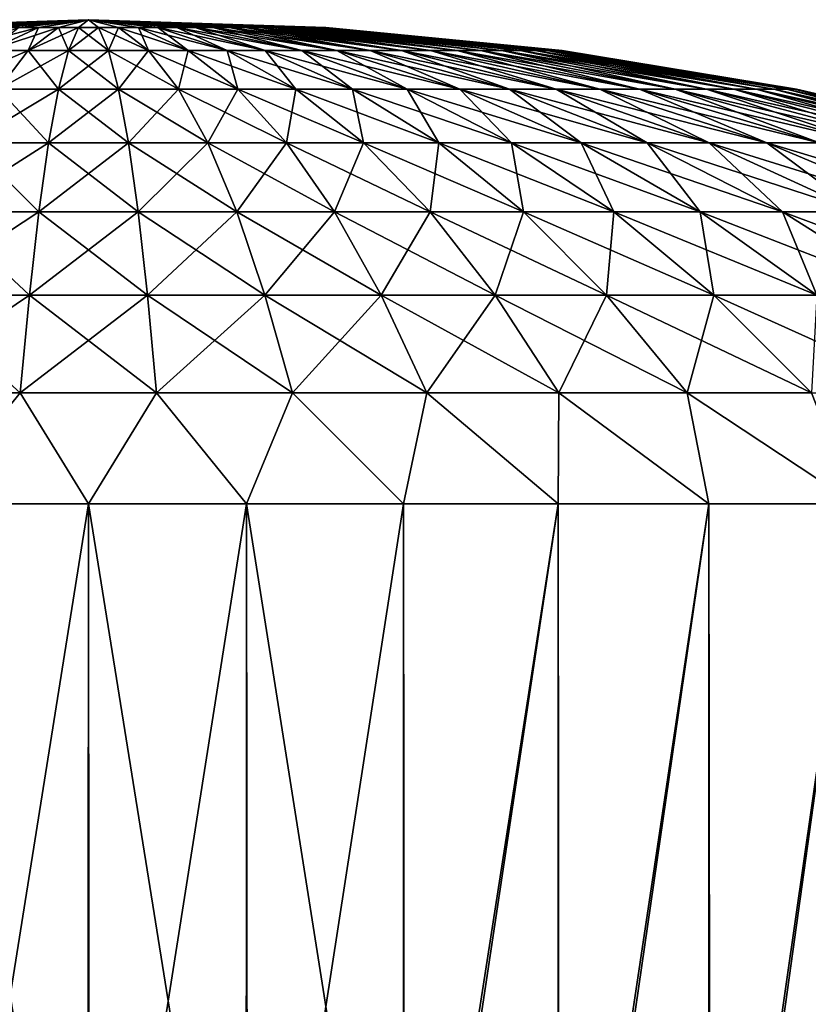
# Model space of a CAD drawing. Header units: metres. Extents: x -46 to 104, y -30 to 30.
# Tile 427 of 656: x 22.443 to 23.095, y 9.586 to 10.4. Entities that reach past the tile are written whole.
import ezdxf

# ---------------------------------------------------------------- set-up
doc = ezdxf.new("R2010")
doc.units = ezdxf.units.M
doc.layers.add('solid_26_000_502_XXX', color=7, linetype='CONTINUOUS')

msp = doc.modelspace()

# ---------------------------------------------------------------- linework, layer by layer
at = {"layer": 'solid_26_000_502_XXX'}
for points in [[(22.304579, 10.393609, 291.983368), (22.303873, 10.393609, 292), (22.5, 10.4, 292)], [(22.304579, 10.393609, 292.016632), (22.5, 10.4, 292), (22.303873, 10.393609, 292)], [(22.306694, 10.393609, 291.966858), (22.304579, 10.393609, 291.983368), (22.5, 10.4, 292)], [(22.304579, 10.393609, 292.016632), (22.306694, 10.393609, 292.033142), (22.5, 10.4, 292)], [(22.310202, 10.393609, 291.950592), (22.306694, 10.393609, 291.966858), (22.5, 10.4, 292)], [(22.306694, 10.393609, 292.033142), (22.310202, 10.393609, 292.049408), (22.5, 10.4, 292)], [(22.315077, 10.393609, 291.934662), (22.310202, 10.393609, 291.950592), (22.5, 10.4, 292)], [(22.310202, 10.393609, 292.049408), (22.315077, 10.393609, 292.065338), (22.5, 10.4, 292)], [(22.321283, 10.393609, 291.91922), (22.315077, 10.393609, 291.934662), (22.5, 10.4, 292)], [(22.315077, 10.393609, 292.065338), (22.321283, 10.393609, 292.08078), (22.5, 10.4, 292)], [(22.328777, 10.393609, 291.904358), (22.321283, 10.393609, 291.91922), (22.5, 10.4, 292)], [(22.321283, 10.393609, 292.08078), (22.328777, 10.393609, 292.095642), (22.5, 10.4, 292)], [(22.337507, 10.393609, 291.890167), (22.328777, 10.393609, 291.904358), (22.5, 10.4, 292)], [(22.328777, 10.393609, 292.095642), (22.337507, 10.393609, 292.109833), (22.5, 10.4, 292)], [(22.347406, 10.393609, 291.876801), (22.337507, 10.393609, 291.890167), (22.5, 10.4, 292)], [(22.337507, 10.393609, 292.109833), (22.347406, 10.393609, 292.123199), (22.5, 10.4, 292)], [(22.358404, 10.393609, 291.864288), (22.347406, 10.393609, 291.876801), (22.5, 10.4, 292)], [(22.347406, 10.393609, 292.123199), (22.358404, 10.393609, 292.135712), (22.5, 10.4, 292)], [(22.370424, 10.393609, 291.852783), (22.358404, 10.393609, 291.864288), (22.5, 10.4, 292)], [(22.358404, 10.393609, 292.135712), (22.370424, 10.393609, 292.147217), (22.5, 10.4, 292)], [(22.383377, 10.393609, 291.842316), (22.370424, 10.393609, 291.852783), (22.5, 10.4, 292)], [(22.370424, 10.393609, 292.147217), (22.383377, 10.393609, 292.157684), (22.5, 10.4, 292)], [(22.397169, 10.393609, 291.832977), (22.383377, 10.393609, 291.842316), (22.5, 10.4, 292)], [(22.383377, 10.393609, 292.157684), (22.397169, 10.393609, 292.167023), (22.5, 10.4, 292)], [(22.411703, 10.393609, 291.82486), (22.397169, 10.393609, 291.832977), (22.5, 10.4, 292)], [(22.397169, 10.393609, 292.167023), (22.411703, 10.393609, 292.17514), (22.5, 10.4, 292)], [(22.426872, 10.393609, 291.818024), (22.411703, 10.393609, 291.82486), (22.5, 10.4, 292)], [(22.411703, 10.393609, 292.17514), (22.426872, 10.393609, 292.181976), (22.5, 10.4, 292)], [(22.44257, 10.393609, 291.812469), (22.426872, 10.393609, 291.818024), (22.5, 10.4, 292)], [(22.426872, 10.393609, 292.181976), (22.44257, 10.393609, 292.187531), (22.5, 10.4, 292)], [(22.458679, 10.393609, 291.808289), (22.44257, 10.393609, 291.812469), (22.5, 10.4, 292)], [(22.44257, 10.393609, 292.187531), (22.458679, 10.393609, 292.191711), (22.5, 10.4, 292)], [(22.475088, 10.393609, 291.80545), (22.458679, 10.393609, 291.808289), (22.5, 10.4, 292)], [(22.458679, 10.393609, 292.191711), (22.475088, 10.393609, 292.19455), (22.5, 10.4, 292)], [(22.491676, 10.393609, 291.804047), (22.475088, 10.393609, 291.80545), (22.5, 10.4, 292)], [(22.475088, 10.393609, 292.19455), (22.491676, 10.393609, 292.195953), (22.5, 10.4, 292)], [(22.508324, 10.393609, 291.804047), (22.491676, 10.393609, 291.804047), (22.5, 10.4, 292)], [(22.491676, 10.393609, 292.195953), (22.508324, 10.393609, 292.195953), (22.5, 10.4, 292)], [(22.524912, 10.393609, 291.80545), (22.508324, 10.393609, 291.804047), (22.5, 10.4, 292)], [(22.541321, 10.393609, 291.808289), (22.524912, 10.393609, 291.80545), (22.5, 10.4, 292)], [(22.55743, 10.393609, 291.812469), (22.541321, 10.393609, 291.808289), (22.5, 10.4, 292)], [(22.573128, 10.393609, 291.818024), (22.55743, 10.393609, 291.812469), (22.5, 10.4, 292)], [(22.588297, 10.393609, 291.82486), (22.573128, 10.393609, 291.818024), (22.5, 10.4, 292)], [(22.602831, 10.393609, 291.832977), (22.588297, 10.393609, 291.82486), (22.5, 10.4, 292)], [(22.616623, 10.393609, 291.842316), (22.602831, 10.393609, 291.832977), (22.5, 10.4, 292)], [(22.629576, 10.393609, 291.852783), (22.616623, 10.393609, 291.842316), (22.5, 10.4, 292)], [(22.641596, 10.393609, 291.864288), (22.629576, 10.393609, 291.852783), (22.5, 10.4, 292)], [(22.652594, 10.393609, 291.876801), (22.641596, 10.393609, 291.864288), (22.5, 10.4, 292)], [(22.662493, 10.393609, 291.890167), (22.652594, 10.393609, 291.876801), (22.5, 10.4, 292)], [(22.671223, 10.393609, 291.904358), (22.662493, 10.393609, 291.890167), (22.5, 10.4, 292)], [(22.678717, 10.393609, 291.91922), (22.671223, 10.393609, 291.904358), (22.5, 10.4, 292)], [(22.684923, 10.393609, 291.934662), (22.678717, 10.393609, 291.91922), (22.5, 10.4, 292)], [(22.689798, 10.393609, 291.950592), (22.684923, 10.393609, 291.934662), (22.5, 10.4, 292)], [(22.693306, 10.393609, 291.966858), (22.689798, 10.393609, 291.950592), (22.5, 10.4, 292)], [(22.695421, 10.393609, 291.983368), (22.693306, 10.393609, 291.966858), (22.5, 10.4, 292)], [(22.696127, 10.393609, 292), (22.695421, 10.393609, 291.983368), (22.5, 10.4, 292)], [(22.695421, 10.393609, 292.016632), (22.696127, 10.393609, 292), (22.5, 10.4, 292)], [(22.693306, 10.393609, 292.033142), (22.695421, 10.393609, 292.016632), (22.5, 10.4, 292)], [(22.689798, 10.393609, 292.049408), (22.693306, 10.393609, 292.033142), (22.5, 10.4, 292)], [(22.684923, 10.393609, 292.065338), (22.689798, 10.393609, 292.049408), (22.5, 10.4, 292)], [(22.678717, 10.393609, 292.08078), (22.684923, 10.393609, 292.065338), (22.5, 10.4, 292)], [(22.671223, 10.393609, 292.095642), (22.678717, 10.393609, 292.08078), (22.5, 10.4, 292)], [(22.662493, 10.393609, 292.109833), (22.671223, 10.393609, 292.095642), (22.5, 10.4, 292)], [(22.652594, 10.393609, 292.123199), (22.662493, 10.393609, 292.109833), (22.5, 10.4, 292)], [(22.641596, 10.393609, 292.135712), (22.652594, 10.393609, 292.123199), (22.5, 10.4, 292)], [(22.629576, 10.393609, 292.147217), (22.641596, 10.393609, 292.135712), (22.5, 10.4, 292)], [(22.616623, 10.393609, 292.157684), (22.629576, 10.393609, 292.147217), (22.5, 10.4, 292)], [(22.602831, 10.393609, 292.167023), (22.616623, 10.393609, 292.157684), (22.5, 10.4, 292)], [(22.588297, 10.393609, 292.17514), (22.602831, 10.393609, 292.167023), (22.5, 10.4, 292)], [(22.573128, 10.393609, 292.181976), (22.588297, 10.393609, 292.17514), (22.5, 10.4, 292)], [(22.55743, 10.393609, 292.187531), (22.573128, 10.393609, 292.181976), (22.5, 10.4, 292)], [(22.541321, 10.393609, 292.191711), (22.55743, 10.393609, 292.187531), (22.5, 10.4, 292)], [(22.524912, 10.393609, 292.19455), (22.541321, 10.393609, 292.191711), (22.5, 10.4, 292)], [(22.508324, 10.393609, 292.195953), (22.524912, 10.393609, 292.19455), (22.5, 10.4, 292)], [(22.385326, 10.374437, 291.625549), (22.44257, 10.393609, 291.812469), (22.458679, 10.393609, 291.808289)], [(22.417494, 10.374437, 291.617188), (22.385326, 10.374437, 291.625549), (22.458679, 10.393609, 291.808289)], [(22.417494, 10.374437, 291.617188), (22.458679, 10.393609, 291.808289), (22.475088, 10.393609, 291.80545)], [(22.450258, 10.374437, 291.611542), (22.417494, 10.374437, 291.617188), (22.475088, 10.393609, 291.80545)], [(22.417494, 10.374437, 292.382812), (22.458679, 10.393609, 292.191711), (22.44257, 10.393609, 292.187531)], [(22.417494, 10.374437, 292.382812), (22.450258, 10.374437, 292.388458), (22.458679, 10.393609, 292.191711)], [(22.450258, 10.374437, 291.611542), (22.475088, 10.393609, 291.80545), (22.491676, 10.393609, 291.804047)], [(22.483379, 10.374437, 291.608734), (22.450258, 10.374437, 291.611542), (22.491676, 10.393609, 291.804047)], [(22.450258, 10.374437, 292.388458), (22.475088, 10.393609, 292.19455), (22.458679, 10.393609, 292.191711)], [(22.450258, 10.374437, 292.388458), (22.483379, 10.374437, 292.391266), (22.475088, 10.393609, 292.19455)], [(22.483379, 10.374437, 292.391266), (22.491676, 10.393609, 292.195953), (22.475088, 10.393609, 292.19455)], [(22.483379, 10.374437, 291.608734), (22.491676, 10.393609, 291.804047), (22.508324, 10.393609, 291.804047)], [(22.516621, 10.374437, 291.608734), (22.483379, 10.374437, 291.608734), (22.508324, 10.393609, 291.804047)], [(22.483379, 10.374437, 292.391266), (22.516621, 10.374437, 292.391266), (22.491676, 10.393609, 292.195953)], [(22.516621, 10.374437, 292.391266), (22.508324, 10.393609, 292.195953), (22.491676, 10.393609, 292.195953)], [(22.516621, 10.374437, 291.608734), (22.508324, 10.393609, 291.804047), (22.524912, 10.393609, 291.80545)], [(22.549742, 10.374437, 292.388458), (22.524912, 10.393609, 292.19455), (22.508324, 10.393609, 292.195953)], [(22.516621, 10.374437, 292.391266), (22.549742, 10.374437, 292.388458), (22.508324, 10.393609, 292.195953)], [(22.549742, 10.374437, 291.611542), (22.516621, 10.374437, 291.608734), (22.524912, 10.393609, 291.80545)], [(22.549742, 10.374437, 291.611542), (22.524912, 10.393609, 291.80545), (22.541321, 10.393609, 291.808289)], [(22.582506, 10.374437, 292.382812), (22.541321, 10.393609, 292.191711), (22.524912, 10.393609, 292.19455)], [(22.549742, 10.374437, 292.388458), (22.582506, 10.374437, 292.382812), (22.524912, 10.393609, 292.19455)], [(22.582506, 10.374437, 291.617188), (22.541321, 10.393609, 291.808289), (22.55743, 10.393609, 291.812469)], [(22.582506, 10.374437, 291.617188), (22.549742, 10.374437, 291.611542), (22.541321, 10.393609, 291.808289)], [(22.614674, 10.374437, 292.374451), (22.55743, 10.393609, 292.187531), (22.541321, 10.393609, 292.191711)], [(22.582506, 10.374437, 292.382812), (22.614674, 10.374437, 292.374451), (22.541321, 10.393609, 292.191711)], [(22.614674, 10.374437, 291.625549), (22.55743, 10.393609, 291.812469), (22.573128, 10.393609, 291.818024)], [(22.614674, 10.374437, 291.625549), (22.582506, 10.374437, 291.617188), (22.55743, 10.393609, 291.812469)], [(22.646017, 10.374437, 292.363373), (22.573128, 10.393609, 292.181976), (22.55743, 10.393609, 292.187531)], [(22.614674, 10.374437, 292.374451), (22.646017, 10.374437, 292.363373), (22.55743, 10.393609, 292.187531)], [(22.646017, 10.374437, 291.636627), (22.573128, 10.393609, 291.818024), (22.588297, 10.393609, 291.82486)], [(22.646017, 10.374437, 291.636627), (22.614674, 10.374437, 291.625549), (22.573128, 10.393609, 291.818024)], [(22.676308, 10.374437, 292.34967), (22.588297, 10.393609, 292.17514), (22.573128, 10.393609, 292.181976)], [(22.646017, 10.374437, 292.363373), (22.676308, 10.374437, 292.34967), (22.573128, 10.393609, 292.181976)], [(22.676308, 10.374437, 291.65033), (22.588297, 10.393609, 291.82486), (22.602831, 10.393609, 291.832977)], [(22.676308, 10.374437, 291.65033), (22.646017, 10.374437, 291.636627), (22.588297, 10.393609, 291.82486)], [(22.705328, 10.374437, 292.333466), (22.602831, 10.393609, 292.167023), (22.588297, 10.393609, 292.17514)], [(22.676308, 10.374437, 292.34967), (22.705328, 10.374437, 292.333466), (22.588297, 10.393609, 292.17514)], [(22.705328, 10.374437, 291.666534), (22.602831, 10.393609, 291.832977), (22.616623, 10.393609, 291.842316)], [(22.705328, 10.374437, 291.666534), (22.676308, 10.374437, 291.65033), (22.602831, 10.393609, 291.832977)], [(22.732868, 10.374437, 292.31485), (22.616623, 10.393609, 292.157684), (22.602831, 10.393609, 292.167023)], [(22.705328, 10.374437, 292.333466), (22.732868, 10.374437, 292.31485), (22.602831, 10.393609, 292.167023)], [(22.732868, 10.374437, 291.68515), (22.616623, 10.393609, 291.842316), (22.629576, 10.393609, 291.852783)], [(22.732868, 10.374437, 291.68515), (22.705328, 10.374437, 291.666534), (22.616623, 10.393609, 291.842316)], [(22.758732, 10.374437, 292.293976), (22.629576, 10.393609, 292.147217), (22.616623, 10.393609, 292.157684)], [(22.732868, 10.374437, 292.31485), (22.758732, 10.374437, 292.293976), (22.616623, 10.393609, 292.157684)], [(22.758732, 10.374437, 291.706024), (22.629576, 10.393609, 291.852783), (22.641596, 10.393609, 291.864288)], [(22.758732, 10.374437, 291.706024), (22.732868, 10.374437, 291.68515), (22.629576, 10.393609, 291.852783)], [(22.78273, 10.374437, 292.270966), (22.641596, 10.393609, 292.135712), (22.629576, 10.393609, 292.147217)], [(22.758732, 10.374437, 292.293976), (22.78273, 10.374437, 292.270966), (22.629576, 10.393609, 292.147217)], [(22.78273, 10.374437, 291.729034), (22.641596, 10.393609, 291.864288), (22.652594, 10.393609, 291.876801)], [(22.78273, 10.374437, 291.729034), (22.758732, 10.374437, 291.706024), (22.641596, 10.393609, 291.864288)], [(22.804691, 10.374437, 292.246033), (22.652594, 10.393609, 292.123199), (22.641596, 10.393609, 292.135712)], [(22.78273, 10.374437, 292.270966), (22.804691, 10.374437, 292.246033), (22.641596, 10.393609, 292.135712)], [(22.804691, 10.374437, 291.753967), (22.652594, 10.393609, 291.876801), (22.662493, 10.393609, 291.890167)], [(22.804691, 10.374437, 291.753967), (22.78273, 10.374437, 291.729034), (22.652594, 10.393609, 291.876801)], [(22.824459, 10.374437, 292.219299), (22.662493, 10.393609, 292.109833), (22.652594, 10.393609, 292.123199)], [(22.804691, 10.374437, 292.246033), (22.824459, 10.374437, 292.219299), (22.652594, 10.393609, 292.123199)], [(22.824459, 10.374437, 291.780701), (22.662493, 10.393609, 291.890167), (22.671223, 10.393609, 291.904358)], [(22.824459, 10.374437, 291.780701), (22.804691, 10.374437, 291.753967), (22.662493, 10.393609, 291.890167)], [(22.841887, 10.374437, 292.190979), (22.671223, 10.393609, 292.095642), (22.662493, 10.393609, 292.109833)], [(22.824459, 10.374437, 292.219299), (22.841887, 10.374437, 292.190979), (22.662493, 10.393609, 292.109833)], [(22.841887, 10.374437, 291.809021), (22.671223, 10.393609, 291.904358), (22.678717, 10.393609, 291.91922)], [(22.841887, 10.374437, 291.809021), (22.824459, 10.374437, 291.780701), (22.671223, 10.393609, 291.904358)], [(22.856853, 10.374437, 292.161316), (22.678717, 10.393609, 292.08078), (22.671223, 10.393609, 292.095642)], [(22.841887, 10.374437, 292.190979), (22.856853, 10.374437, 292.161316), (22.671223, 10.393609, 292.095642)], [(22.856853, 10.374437, 291.838684), (22.678717, 10.393609, 291.91922), (22.684923, 10.393609, 291.934662)], [(22.856853, 10.374437, 291.838684), (22.841887, 10.374437, 291.809021), (22.678717, 10.393609, 291.91922)], [(22.869247, 10.374437, 292.130463), (22.684923, 10.393609, 292.065338), (22.678717, 10.393609, 292.08078)], [(22.856853, 10.374437, 292.161316), (22.869247, 10.374437, 292.130463), (22.678717, 10.393609, 292.08078)], [(22.869247, 10.374437, 291.869537), (22.684923, 10.393609, 291.934662), (22.689798, 10.393609, 291.950592)], [(22.869247, 10.374437, 291.869537), (22.856853, 10.374437, 291.838684), (22.684923, 10.393609, 291.934662)], [(22.878981, 10.374437, 292.098694), (22.689798, 10.393609, 292.049408), (22.684923, 10.393609, 292.065338)], [(22.869247, 10.374437, 292.130463), (22.878981, 10.374437, 292.098694), (22.684923, 10.393609, 292.065338)], [(22.878981, 10.374437, 291.901306), (22.689798, 10.393609, 291.950592), (22.693306, 10.393609, 291.966858)], [(22.878981, 10.374437, 291.901306), (22.869247, 10.374437, 291.869537), (22.689798, 10.393609, 291.950592)], [(22.885984, 10.374437, 292.066193), (22.693306, 10.393609, 292.033142), (22.689798, 10.393609, 292.049408)], [(22.878981, 10.374437, 292.098694), (22.885984, 10.374437, 292.066193), (22.689798, 10.393609, 292.049408)], [(22.885984, 10.374437, 291.933807), (22.693306, 10.393609, 291.966858), (22.695421, 10.393609, 291.983368)], [(22.885984, 10.374437, 291.933807), (22.878981, 10.374437, 291.901306), (22.693306, 10.393609, 291.966858)], [(22.890205, 10.374437, 292.033203), (22.695421, 10.393609, 292.016632), (22.693306, 10.393609, 292.033142)], [(22.885984, 10.374437, 292.066193), (22.890205, 10.374437, 292.033203), (22.693306, 10.393609, 292.033142)], [(22.890205, 10.374437, 291.966797), (22.695421, 10.393609, 291.983368), (22.696127, 10.393609, 292)], [(22.890205, 10.374437, 291.966797), (22.885984, 10.374437, 291.933807), (22.695421, 10.393609, 291.983368)], [(22.695421, 10.393609, 292.016632), (22.891617, 10.374437, 292), (22.696127, 10.393609, 292)], [(22.890205, 10.374437, 292.033203), (22.891617, 10.374437, 292), (22.695421, 10.393609, 292.016632)], [(22.891617, 10.374437, 292), (22.890205, 10.374437, 291.966797), (22.696127, 10.393609, 292)], [(22.376659, 10.342566, 291.427704), (22.417494, 10.374437, 291.617188), (22.450258, 10.374437, 291.611542)], [(22.425638, 10.342566, 291.419312), (22.376659, 10.342566, 291.427704), (22.450258, 10.374437, 291.611542)], [(22.425638, 10.342566, 292.580688), (22.450258, 10.374437, 292.388458), (22.417494, 10.374437, 292.382812)], [(22.425638, 10.342566, 291.419312), (22.450258, 10.374437, 291.611542), (22.483379, 10.374437, 291.608734)], [(22.475153, 10.342566, 291.4151), (22.425638, 10.342566, 291.419312), (22.483379, 10.374437, 291.608734)], [(22.425638, 10.342566, 292.580688), (22.475153, 10.342566, 292.5849), (22.450258, 10.374437, 292.388458)], [(22.475153, 10.342566, 292.5849), (22.483379, 10.374437, 292.391266), (22.450258, 10.374437, 292.388458)], [(22.475153, 10.342566, 291.4151), (22.483379, 10.374437, 291.608734), (22.516621, 10.374437, 291.608734)], [(22.524847, 10.342566, 291.4151), (22.475153, 10.342566, 291.4151), (22.516621, 10.374437, 291.608734)], [(22.475153, 10.342566, 292.5849), (22.524847, 10.342566, 292.5849), (22.483379, 10.374437, 292.391266)], [(22.524847, 10.342566, 292.5849), (22.516621, 10.374437, 292.391266), (22.483379, 10.374437, 292.391266)], [(22.524847, 10.342566, 291.4151), (22.516621, 10.374437, 291.608734), (22.549742, 10.374437, 291.611542)], [(22.574362, 10.342566, 292.580688), (22.549742, 10.374437, 292.388458), (22.516621, 10.374437, 292.391266)], [(22.524847, 10.342566, 292.5849), (22.574362, 10.342566, 292.580688), (22.516621, 10.374437, 292.391266)], [(22.574362, 10.342566, 291.419312), (22.524847, 10.342566, 291.4151), (22.549742, 10.374437, 291.611542)], [(22.574362, 10.342566, 291.419312), (22.549742, 10.374437, 291.611542), (22.582506, 10.374437, 291.617188)], [(22.623341, 10.342566, 292.572296), (22.582506, 10.374437, 292.382812), (22.549742, 10.374437, 292.388458)], [(22.574362, 10.342566, 292.580688), (22.623341, 10.342566, 292.572296), (22.549742, 10.374437, 292.388458)], [(22.623341, 10.342566, 291.427704), (22.574362, 10.342566, 291.419312), (22.582506, 10.374437, 291.617188)], [(22.623341, 10.342566, 291.427704), (22.582506, 10.374437, 291.617188), (22.614674, 10.374437, 291.625549)], [(22.671431, 10.342566, 292.559784), (22.614674, 10.374437, 292.374451), (22.582506, 10.374437, 292.382812)], [(22.623341, 10.342566, 292.572296), (22.671431, 10.342566, 292.559784), (22.582506, 10.374437, 292.382812)], [(22.671431, 10.342566, 291.440216), (22.614674, 10.374437, 291.625549), (22.646017, 10.374437, 291.636627)], [(22.671431, 10.342566, 291.440216), (22.623341, 10.342566, 291.427704), (22.614674, 10.374437, 291.625549)], [(22.718287, 10.342566, 292.543213), (22.646017, 10.374437, 292.363373), (22.614674, 10.374437, 292.374451)], [(22.671431, 10.342566, 292.559784), (22.718287, 10.342566, 292.543213), (22.614674, 10.374437, 292.374451)], [(22.718287, 10.342566, 291.456787), (22.646017, 10.374437, 291.636627), (22.676308, 10.374437, 291.65033)], [(22.718287, 10.342566, 291.456787), (22.671431, 10.342566, 291.440216), (22.646017, 10.374437, 291.636627)], [(22.763569, 10.342566, 292.522766), (22.676308, 10.374437, 292.34967), (22.646017, 10.374437, 292.363373)], [(22.718287, 10.342566, 292.543213), (22.763569, 10.342566, 292.522766), (22.646017, 10.374437, 292.363373)], [(22.763569, 10.342566, 291.477234), (22.676308, 10.374437, 291.65033), (22.705328, 10.374437, 291.666534)], [(22.763569, 10.342566, 291.477234), (22.718287, 10.342566, 291.456787), (22.676308, 10.374437, 291.65033)], [(22.806952, 10.342566, 292.498535), (22.705328, 10.374437, 292.333466), (22.676308, 10.374437, 292.34967)], [(22.763569, 10.342566, 292.522766), (22.806952, 10.342566, 292.498535), (22.676308, 10.374437, 292.34967)], [(22.806952, 10.342566, 291.501465), (22.705328, 10.374437, 291.666534), (22.732868, 10.374437, 291.68515)], [(22.806952, 10.342566, 291.501465), (22.763569, 10.342566, 291.477234), (22.705328, 10.374437, 291.666534)], [(22.848124, 10.342566, 292.470703), (22.732868, 10.374437, 292.31485), (22.705328, 10.374437, 292.333466)], [(22.806952, 10.342566, 292.498535), (22.848124, 10.342566, 292.470703), (22.705328, 10.374437, 292.333466)], [(22.848124, 10.342566, 291.529297), (22.732868, 10.374437, 291.68515), (22.758732, 10.374437, 291.706024)], [(22.848124, 10.342566, 291.529297), (22.806952, 10.342566, 291.501465), (22.732868, 10.374437, 291.68515)], [(22.886787, 10.342566, 292.439484), (22.758732, 10.374437, 292.293976), (22.732868, 10.374437, 292.31485)], [(22.848124, 10.342566, 292.470703), (22.886787, 10.342566, 292.439484), (22.732868, 10.374437, 292.31485)], [(22.886787, 10.342566, 291.560516), (22.758732, 10.374437, 291.706024), (22.78273, 10.374437, 291.729034)], [(22.886787, 10.342566, 291.560516), (22.848124, 10.342566, 291.529297), (22.758732, 10.374437, 291.706024)], [(22.922663, 10.342566, 292.40509), (22.78273, 10.374437, 292.270966), (22.758732, 10.374437, 292.293976)], [(22.886787, 10.342566, 292.439484), (22.922663, 10.342566, 292.40509), (22.758732, 10.374437, 292.293976)], [(22.922663, 10.342566, 291.59491), (22.78273, 10.374437, 291.729034), (22.804691, 10.374437, 291.753967)], [(22.922663, 10.342566, 291.59491), (22.886787, 10.342566, 291.560516), (22.78273, 10.374437, 291.729034)], [(22.955494, 10.342566, 292.367798), (22.804691, 10.374437, 292.246033), (22.78273, 10.374437, 292.270966)], [(22.922663, 10.342566, 292.40509), (22.955494, 10.342566, 292.367798), (22.78273, 10.374437, 292.270966)], [(22.955494, 10.342566, 291.632202), (22.804691, 10.374437, 291.753967), (22.824459, 10.374437, 291.780701)], [(22.955494, 10.342566, 291.632202), (22.922663, 10.342566, 291.59491), (22.804691, 10.374437, 291.753967)], [(22.985044, 10.342566, 292.32782), (22.824459, 10.374437, 292.219299), (22.804691, 10.374437, 292.246033)], [(22.955494, 10.342566, 292.367798), (22.985044, 10.342566, 292.32782), (22.804691, 10.374437, 292.246033)], [(22.985044, 10.342566, 291.67218), (22.824459, 10.374437, 291.780701), (22.841887, 10.374437, 291.809021)], [(22.985044, 10.342566, 291.67218), (22.955494, 10.342566, 291.632202), (22.824459, 10.374437, 291.780701)], [(23.011099, 10.342566, 292.285522), (22.841887, 10.374437, 292.190979), (22.824459, 10.374437, 292.219299)], [(22.985044, 10.342566, 292.32782), (23.011099, 10.342566, 292.285522), (22.824459, 10.374437, 292.219299)], [(23.011099, 10.342566, 291.714478), (22.841887, 10.374437, 291.809021), (22.856853, 10.374437, 291.838684)], [(23.011099, 10.342566, 291.714478), (22.985044, 10.342566, 291.67218), (22.841887, 10.374437, 291.809021)], [(23.033472, 10.342566, 292.24115), (22.856853, 10.374437, 292.161316), (22.841887, 10.374437, 292.190979)], [(23.011099, 10.342566, 292.285522), (23.033472, 10.342566, 292.24115), (22.841887, 10.374437, 292.190979)], [(23.033472, 10.342566, 291.75885), (22.856853, 10.374437, 291.838684), (22.869247, 10.374437, 291.869537)], [(23.033472, 10.342566, 291.75885), (23.011099, 10.342566, 291.714478), (22.856853, 10.374437, 291.838684)], [(23.052, 10.342566, 292.195038), (22.869247, 10.374437, 292.130463), (22.856853, 10.374437, 292.161316)], [(23.033472, 10.342566, 292.24115), (23.052, 10.342566, 292.195038), (22.856853, 10.374437, 292.161316)], [(23.052, 10.342566, 291.804962), (22.869247, 10.374437, 291.869537), (22.878981, 10.374437, 291.901306)], [(23.052, 10.342566, 291.804962), (23.033472, 10.342566, 291.75885), (22.869247, 10.374437, 291.869537)], [(23.066551, 10.342566, 292.147522), (22.878981, 10.374437, 292.098694), (22.869247, 10.374437, 292.130463)], [(23.052, 10.342566, 292.195038), (23.066551, 10.342566, 292.147522), (22.869247, 10.374437, 292.130463)], [(23.066551, 10.342566, 291.852478), (22.878981, 10.374437, 291.901306), (22.885984, 10.374437, 291.933807)], [(23.066551, 10.342566, 291.852478), (23.052, 10.342566, 291.804962), (22.878981, 10.374437, 291.901306)], [(23.077021, 10.342566, 292.098938), (22.885984, 10.374437, 292.066193), (22.878981, 10.374437, 292.098694)], [(23.066551, 10.342566, 292.147522), (23.077021, 10.342566, 292.098938), (22.878981, 10.374437, 292.098694)], [(23.077021, 10.342566, 291.901062), (22.885984, 10.374437, 291.933807), (22.890205, 10.374437, 291.966797)], [(23.077021, 10.342566, 291.901062), (23.066551, 10.342566, 291.852478), (22.885984, 10.374437, 291.933807)], [(23.083332, 10.342566, 292.049652), (22.890205, 10.374437, 292.033203), (22.885984, 10.374437, 292.066193)], [(23.077021, 10.342566, 292.098938), (23.083332, 10.342566, 292.049652), (22.885984, 10.374437, 292.066193)], [(23.083332, 10.342566, 291.950348), (22.890205, 10.374437, 291.966797), (22.891617, 10.374437, 292)], [(23.083332, 10.342566, 291.950348), (23.077021, 10.342566, 291.901062), (22.890205, 10.374437, 291.966797)], [(22.890205, 10.374437, 292.033203), (23.085442, 10.342566, 292), (22.891617, 10.374437, 292)], [(23.083332, 10.342566, 292.049652), (23.085442, 10.342566, 292), (22.890205, 10.374437, 292.033203)], [(23.085442, 10.342566, 292), (23.083332, 10.342566, 291.950348), (22.891617, 10.374437, 292)], [(22.401335, 10.298131, 291.229523), (22.425638, 10.342566, 291.419312), (22.475153, 10.342566, 291.4151)], [(22.467033, 10.298131, 291.223907), (22.401335, 10.298131, 291.229523), (22.475153, 10.342566, 291.4151)], [(22.401335, 10.298131, 292.770477), (22.467033, 10.298131, 292.776093), (22.425638, 10.342566, 292.580688)], [(22.467033, 10.298131, 292.776093), (22.475153, 10.342566, 292.5849), (22.425638, 10.342566, 292.580688)], [(22.467033, 10.298131, 291.223907), (22.475153, 10.342566, 291.4151), (22.524847, 10.342566, 291.4151)], [(22.532967, 10.298131, 291.223907), (22.467033, 10.298131, 291.223907), (22.524847, 10.342566, 291.4151)], [(22.467033, 10.298131, 292.776093), (22.532967, 10.298131, 292.776093), (22.475153, 10.342566, 292.5849)], [(22.532967, 10.298131, 292.776093), (22.524847, 10.342566, 292.5849), (22.475153, 10.342566, 292.5849)], [(22.532967, 10.298131, 291.223907), (22.524847, 10.342566, 291.4151), (22.574362, 10.342566, 291.419312)], [(22.598665, 10.298131, 292.770477), (22.574362, 10.342566, 292.580688), (22.524847, 10.342566, 292.5849)], [(22.532967, 10.298131, 292.776093), (22.598665, 10.298131, 292.770477), (22.524847, 10.342566, 292.5849)], [(22.598665, 10.298131, 291.229523), (22.532967, 10.298131, 291.223907), (22.574362, 10.342566, 291.419312)], [(22.598665, 10.298131, 291.229523), (22.574362, 10.342566, 291.419312), (22.623341, 10.342566, 291.427704)], [(22.663651, 10.298131, 292.759338), (22.623341, 10.342566, 292.572296), (22.574362, 10.342566, 292.580688)], [(22.598665, 10.298131, 292.770477), (22.663651, 10.298131, 292.759338), (22.574362, 10.342566, 292.580688)], [(22.663651, 10.298131, 291.240662), (22.598665, 10.298131, 291.229523), (22.623341, 10.342566, 291.427704)], [(22.663651, 10.298131, 291.240662), (22.623341, 10.342566, 291.427704), (22.671431, 10.342566, 291.440216)], [(22.727459, 10.298131, 292.742737), (22.671431, 10.342566, 292.559784), (22.623341, 10.342566, 292.572296)], [(22.663651, 10.298131, 292.759338), (22.727459, 10.298131, 292.742737), (22.623341, 10.342566, 292.572296)], [(22.727459, 10.298131, 291.257263), (22.663651, 10.298131, 291.240662), (22.671431, 10.342566, 291.440216)], [(22.727459, 10.298131, 291.257263), (22.671431, 10.342566, 291.440216), (22.718287, 10.342566, 291.456787)], [(22.789627, 10.298131, 292.720764), (22.718287, 10.342566, 292.543213), (22.671431, 10.342566, 292.559784)], [(22.727459, 10.298131, 292.742737), (22.789627, 10.298131, 292.720764), (22.671431, 10.342566, 292.559784)], [(22.789627, 10.298131, 291.279236), (22.718287, 10.342566, 291.456787), (22.763569, 10.342566, 291.477234)], [(22.789627, 10.298131, 291.279236), (22.727459, 10.298131, 291.257263), (22.718287, 10.342566, 291.456787)], [(22.849709, 10.298131, 292.693604), (22.763569, 10.342566, 292.522766), (22.718287, 10.342566, 292.543213)], [(22.789627, 10.298131, 292.720764), (22.849709, 10.298131, 292.693604), (22.718287, 10.342566, 292.543213)], [(22.849709, 10.298131, 291.306396), (22.763569, 10.342566, 291.477234), (22.806952, 10.342566, 291.501465)], [(22.849709, 10.298131, 291.306396), (22.789627, 10.298131, 291.279236), (22.763569, 10.342566, 291.477234)], [(22.90727, 10.298131, 292.661438), (22.806952, 10.342566, 292.498535), (22.763569, 10.342566, 292.522766)], [(22.849709, 10.298131, 292.693604), (22.90727, 10.298131, 292.661438), (22.763569, 10.342566, 292.522766)], [(22.90727, 10.298131, 291.338562), (22.806952, 10.342566, 291.501465), (22.848124, 10.342566, 291.529297)], [(22.90727, 10.298131, 291.338562), (22.849709, 10.298131, 291.306396), (22.806952, 10.342566, 291.501465)], [(22.961897, 10.298131, 292.624542), (22.848124, 10.342566, 292.470703), (22.806952, 10.342566, 292.498535)], [(22.90727, 10.298131, 292.661438), (22.961897, 10.298131, 292.624542), (22.806952, 10.342566, 292.498535)], [(22.961897, 10.298131, 291.375458), (22.848124, 10.342566, 291.529297), (22.886787, 10.342566, 291.560516)], [(22.961897, 10.298131, 291.375458), (22.90727, 10.298131, 291.338562), (22.848124, 10.342566, 291.529297)], [(23.013197, 10.298131, 292.583099), (22.886787, 10.342566, 292.439484), (22.848124, 10.342566, 292.470703)], [(22.961897, 10.298131, 292.624542), (23.013197, 10.298131, 292.583099), (22.848124, 10.342566, 292.470703)], [(23.013197, 10.298131, 291.416901), (22.886787, 10.342566, 291.560516), (22.922663, 10.342566, 291.59491)], [(23.013197, 10.298131, 291.416901), (22.961897, 10.298131, 291.375458), (22.886787, 10.342566, 291.560516)], [(23.060799, 10.298131, 292.537476), (22.922663, 10.342566, 292.40509), (22.886787, 10.342566, 292.439484)], [(23.013197, 10.298131, 292.583099), (23.060799, 10.298131, 292.537476), (22.886787, 10.342566, 292.439484)], [(23.060799, 10.298131, 291.462524), (22.922663, 10.342566, 291.59491), (22.955494, 10.342566, 291.632202)], [(23.060799, 10.298131, 291.462524), (23.013197, 10.298131, 291.416901), (22.922663, 10.342566, 291.59491)], [(23.104361, 10.298131, 292.487976), (22.955494, 10.342566, 292.367798), (22.922663, 10.342566, 292.40509)], [(23.060799, 10.298131, 292.537476), (23.104361, 10.298131, 292.487976), (22.922663, 10.342566, 292.40509)], [(23.104361, 10.298131, 291.512024), (22.955494, 10.342566, 291.632202), (22.985044, 10.342566, 291.67218)], [(23.104361, 10.298131, 291.512024), (23.060799, 10.298131, 291.462524), (22.955494, 10.342566, 291.632202)], [(23.143568, 10.298131, 292.434967), (22.985044, 10.342566, 292.32782), (22.955494, 10.342566, 292.367798)], [(23.104361, 10.298131, 292.487976), (23.143568, 10.298131, 292.434967), (22.955494, 10.342566, 292.367798)], [(23.143568, 10.298131, 291.565033), (22.985044, 10.342566, 291.67218), (23.011099, 10.342566, 291.714478)], [(23.143568, 10.298131, 291.565033), (23.104361, 10.298131, 291.512024), (22.985044, 10.342566, 291.67218)], [(23.178139, 10.298131, 292.378845), (23.011099, 10.342566, 292.285522), (22.985044, 10.342566, 292.32782)], [(23.143568, 10.298131, 292.434967), (23.178139, 10.298131, 292.378845), (22.985044, 10.342566, 292.32782)], [(23.178139, 10.298131, 291.621155), (23.011099, 10.342566, 291.714478), (23.033472, 10.342566, 291.75885)], [(23.178139, 10.298131, 291.621155), (23.143568, 10.298131, 291.565033), (23.011099, 10.342566, 291.714478)], [(23.207823, 10.298131, 292.319946), (23.033472, 10.342566, 292.24115), (23.011099, 10.342566, 292.285522)], [(23.178139, 10.298131, 292.378845), (23.207823, 10.298131, 292.319946), (23.011099, 10.342566, 292.285522)], [(23.207823, 10.298131, 291.680054), (23.033472, 10.342566, 291.75885), (23.052, 10.342566, 291.804962)], [(23.207823, 10.298131, 291.680054), (23.178139, 10.298131, 291.621155), (23.033472, 10.342566, 291.75885)], [(23.232407, 10.298131, 292.258789), (23.052, 10.342566, 292.195038), (23.033472, 10.342566, 292.24115)], [(23.207823, 10.298131, 292.319946), (23.232407, 10.298131, 292.258789), (23.033472, 10.342566, 292.24115)], [(23.232407, 10.298131, 291.741211), (23.052, 10.342566, 291.804962), (23.066551, 10.342566, 291.852478)], [(23.232407, 10.298131, 291.741211), (23.207823, 10.298131, 291.680054), (23.052, 10.342566, 291.804962)], [(23.251713, 10.298131, 292.19574), (23.066551, 10.342566, 292.147522), (23.052, 10.342566, 292.195038)], [(23.232407, 10.298131, 292.258789), (23.251713, 10.298131, 292.19574), (23.052, 10.342566, 292.195038)], [(23.251713, 10.298131, 291.80426), (23.066551, 10.342566, 291.852478), (23.077021, 10.342566, 291.901062)], [(23.251713, 10.298131, 291.80426), (23.232407, 10.298131, 291.741211), (23.066551, 10.342566, 291.852478)], [(23.265604, 10.298131, 292.131287), (23.077021, 10.342566, 292.098938), (23.066551, 10.342566, 292.147522)], [(23.251713, 10.298131, 292.19574), (23.265604, 10.298131, 292.131287), (23.066551, 10.342566, 292.147522)], [(23.265604, 10.298131, 291.868713), (23.077021, 10.342566, 291.901062), (23.083332, 10.342566, 291.950348)], [(23.265604, 10.298131, 291.868713), (23.251713, 10.298131, 291.80426), (23.077021, 10.342566, 291.901062)], [(23.273979, 10.298131, 292.065887), (23.083332, 10.342566, 292.049652), (23.077021, 10.342566, 292.098938)], [(23.265604, 10.298131, 292.131287), (23.273979, 10.298131, 292.065887), (23.077021, 10.342566, 292.098938)], [(23.273979, 10.298131, 291.934113), (23.083332, 10.342566, 291.950348), (23.085442, 10.342566, 292)], [(23.273979, 10.298131, 291.934113), (23.265604, 10.298131, 291.868713), (23.083332, 10.342566, 291.950348)], [(23.083332, 10.342566, 292.049652), (23.276777, 10.298131, 292), (23.085442, 10.342566, 292)], [(23.273979, 10.298131, 292.065887), (23.276777, 10.298131, 292), (23.083332, 10.342566, 292.049652)], [(23.276777, 10.298131, 292), (23.273979, 10.298131, 291.934113), (23.085442, 10.342566, 292)], [(22.377451, 10.241322, 291.042999), (22.401335, 10.298131, 291.229523), (22.467033, 10.298131, 291.223907)], [(22.459053, 10.241322, 291.036072), (22.377451, 10.241322, 291.042999), (22.467033, 10.298131, 291.223907)], [(22.377451, 10.241322, 292.957001), (22.459053, 10.241322, 292.963928), (22.401335, 10.298131, 292.770477)], [(22.459053, 10.241322, 292.963928), (22.467033, 10.298131, 292.776093), (22.401335, 10.298131, 292.770477)], [(22.459053, 10.241322, 291.036072), (22.467033, 10.298131, 291.223907), (22.532967, 10.298131, 291.223907)], [(22.540947, 10.241322, 291.036072), (22.459053, 10.241322, 291.036072), (22.532967, 10.298131, 291.223907)], [(22.459053, 10.241322, 292.963928), (22.540947, 10.241322, 292.963928), (22.467033, 10.298131, 292.776093)], [(22.540947, 10.241322, 292.963928), (22.532967, 10.298131, 292.776093), (22.467033, 10.298131, 292.776093)], [(22.540947, 10.241322, 291.036072), (22.532967, 10.298131, 291.223907), (22.598665, 10.298131, 291.229523)], [(22.622549, 10.241322, 292.957001), (22.598665, 10.298131, 292.770477), (22.532967, 10.298131, 292.776093)], [(22.540947, 10.241322, 292.963928), (22.622549, 10.241322, 292.957001), (22.532967, 10.298131, 292.776093)], [(22.622549, 10.241322, 291.042999), (22.540947, 10.241322, 291.036072), (22.598665, 10.298131, 291.229523)], [(22.622549, 10.241322, 291.042999), (22.598665, 10.298131, 291.229523), (22.663651, 10.298131, 291.240662)], [(22.703266, 10.241322, 292.943146), (22.663651, 10.298131, 292.759338), (22.598665, 10.298131, 292.770477)], [(22.622549, 10.241322, 292.957001), (22.703266, 10.241322, 292.943146), (22.598665, 10.298131, 292.770477)], [(22.703266, 10.241322, 291.056854), (22.622549, 10.241322, 291.042999), (22.663651, 10.298131, 291.240662)], [(22.703266, 10.241322, 291.056854), (22.663651, 10.298131, 291.240662), (22.727459, 10.298131, 291.257263)], [(22.782518, 10.241322, 292.922516), (22.727459, 10.298131, 292.742737), (22.663651, 10.298131, 292.759338)], [(22.703266, 10.241322, 292.943146), (22.782518, 10.241322, 292.922516), (22.663651, 10.298131, 292.759338)], [(22.782518, 10.241322, 291.077484), (22.703266, 10.241322, 291.056854), (22.727459, 10.298131, 291.257263)], [(22.782518, 10.241322, 291.077484), (22.727459, 10.298131, 291.257263), (22.789627, 10.298131, 291.279236)], [(22.859735, 10.241322, 292.895233), (22.789627, 10.298131, 292.720764), (22.727459, 10.298131, 292.742737)], [(22.782518, 10.241322, 292.922516), (22.859735, 10.241322, 292.895233), (22.727459, 10.298131, 292.742737)], [(22.859735, 10.241322, 291.104767), (22.782518, 10.241322, 291.077484), (22.789627, 10.298131, 291.279236)], [(22.859735, 10.241322, 291.104767), (22.789627, 10.298131, 291.279236), (22.849709, 10.298131, 291.306396)], [(22.934361, 10.241322, 292.861511), (22.849709, 10.298131, 292.693604), (22.789627, 10.298131, 292.720764)], [(22.859735, 10.241322, 292.895233), (22.934361, 10.241322, 292.861511), (22.789627, 10.298131, 292.720764)], [(22.934361, 10.241322, 291.138489), (22.849709, 10.298131, 291.306396), (22.90727, 10.298131, 291.338562)], [(22.934361, 10.241322, 291.138489), (22.859735, 10.241322, 291.104767), (22.849709, 10.298131, 291.306396)], [(23.005857, 10.241322, 292.821564), (22.90727, 10.298131, 292.661438), (22.849709, 10.298131, 292.693604)], [(22.934361, 10.241322, 292.861511), (23.005857, 10.241322, 292.821564), (22.849709, 10.298131, 292.693604)], [(23.005857, 10.241322, 291.178436), (22.90727, 10.298131, 291.338562), (22.961897, 10.298131, 291.375458)], [(23.005857, 10.241322, 291.178436), (22.934361, 10.241322, 291.138489), (22.90727, 10.298131, 291.338562)], [(23.073708, 10.241322, 292.775696), (22.961897, 10.298131, 292.624542), (22.90727, 10.298131, 292.661438)], [(23.005857, 10.241322, 292.821564), (23.073708, 10.241322, 292.775696), (22.90727, 10.298131, 292.661438)], [(23.073708, 10.241322, 291.224304), (22.961897, 10.298131, 291.375458), (23.013197, 10.298131, 291.416901)], [(23.073708, 10.241322, 291.224304), (23.005857, 10.241322, 291.178436), (22.961897, 10.298131, 291.375458)], [(23.137426, 10.241322, 292.724243), (23.013197, 10.298131, 292.583099), (22.961897, 10.298131, 292.624542)], [(23.073708, 10.241322, 292.775696), (23.137426, 10.241322, 292.724243), (22.961897, 10.298131, 292.624542)], [(23.137426, 10.241322, 291.275757), (23.013197, 10.298131, 291.416901), (23.060799, 10.298131, 291.462524)], [(23.137426, 10.241322, 291.275757), (23.073708, 10.241322, 291.224304), (23.013197, 10.298131, 291.416901)], [(23.19655, 10.241322, 292.667603), (23.060799, 10.298131, 292.537476), (23.013197, 10.298131, 292.583099)], [(23.137426, 10.241322, 292.724243), (23.19655, 10.241322, 292.667603), (23.013197, 10.298131, 292.583099)], [(23.19655, 10.241322, 291.332397), (23.060799, 10.298131, 291.462524), (23.104361, 10.298131, 291.512024)], [(23.19655, 10.241322, 291.332397), (23.137426, 10.241322, 291.275757), (23.060799, 10.298131, 291.462524)], [(23.250658, 10.241322, 292.60611), (23.104361, 10.298131, 292.487976), (23.060799, 10.298131, 292.537476)], [(23.19655, 10.241322, 292.667603), (23.250658, 10.241322, 292.60611), (23.060799, 10.298131, 292.537476)], [(22.35409, 10.172379, 290.860565), (22.377451, 10.241322, 291.042999), (22.459053, 10.241322, 291.036072)], [(22.451246, 10.172379, 290.852295), (22.35409, 10.172379, 290.860565), (22.459053, 10.241322, 291.036072)], [(22.35409, 10.172379, 293.139435), (22.451246, 10.172379, 293.147705), (22.377451, 10.241322, 292.957001)], [(22.451246, 10.172379, 293.147705), (22.459053, 10.241322, 292.963928), (22.377451, 10.241322, 292.957001)], [(22.451246, 10.172379, 290.852295), (22.459053, 10.241322, 291.036072), (22.540947, 10.241322, 291.036072)], [(22.548754, 10.172379, 290.852295), (22.451246, 10.172379, 290.852295), (22.540947, 10.241322, 291.036072)], [(22.451246, 10.172379, 293.147705), (22.548754, 10.172379, 293.147705), (22.459053, 10.241322, 292.963928)], [(22.548754, 10.172379, 293.147705), (22.540947, 10.241322, 292.963928), (22.459053, 10.241322, 292.963928)], [(22.548754, 10.172379, 290.852295), (22.540947, 10.241322, 291.036072), (22.622549, 10.241322, 291.042999)], [(22.64591, 10.172379, 293.139435), (22.622549, 10.241322, 292.957001), (22.540947, 10.241322, 292.963928)], [(22.548754, 10.172379, 293.147705), (22.64591, 10.172379, 293.139435), (22.540947, 10.241322, 292.963928)], [(22.64591, 10.172379, 290.860565), (22.548754, 10.172379, 290.852295), (22.622549, 10.241322, 291.042999)], [(22.64591, 10.172379, 290.860565), (22.622549, 10.241322, 291.042999), (22.703266, 10.241322, 291.056854)], [(22.742016, 10.172379, 293.122955), (22.703266, 10.241322, 292.943146), (22.622549, 10.241322, 292.957001)], [(22.64591, 10.172379, 293.139435), (22.742016, 10.172379, 293.122955), (22.622549, 10.241322, 292.957001)], [(22.742016, 10.172379, 290.877045), (22.64591, 10.172379, 290.860565), (22.703266, 10.241322, 291.056854)], [(22.742016, 10.172379, 290.877045), (22.703266, 10.241322, 291.056854), (22.782518, 10.241322, 291.077484)], [(22.836378, 10.172379, 293.098389), (22.782518, 10.241322, 292.922516), (22.703266, 10.241322, 292.943146)], [(22.742016, 10.172379, 293.122955), (22.836378, 10.172379, 293.098389), (22.703266, 10.241322, 292.943146)], [(22.836378, 10.172379, 290.901611), (22.742016, 10.172379, 290.877045), (22.782518, 10.241322, 291.077484)], [(22.836378, 10.172379, 290.901611), (22.782518, 10.241322, 291.077484), (22.859735, 10.241322, 291.104767)], [(22.928316, 10.172379, 293.065918), (22.859735, 10.241322, 292.895233), (22.782518, 10.241322, 292.922516)], [(22.836378, 10.172379, 293.098389), (22.928316, 10.172379, 293.065918), (22.782518, 10.241322, 292.922516)], [(22.928316, 10.172379, 290.934082), (22.836378, 10.172379, 290.901611), (22.859735, 10.241322, 291.104767)], [(22.928316, 10.172379, 290.934082), (22.859735, 10.241322, 291.104767), (22.934361, 10.241322, 291.138489)], [(23.017168, 10.172379, 293.025726), (22.934361, 10.241322, 292.861511), (22.859735, 10.241322, 292.895233)], [(22.928316, 10.172379, 293.065918), (23.017168, 10.172379, 293.025726), (22.859735, 10.241322, 292.895233)], [(23.017168, 10.172379, 290.974274), (22.928316, 10.172379, 290.934082), (22.934361, 10.241322, 291.138489)], [(23.017168, 10.172379, 290.974274), (22.934361, 10.241322, 291.138489), (23.005857, 10.241322, 291.178436)], [(23.102293, 10.172379, 292.97818), (23.005857, 10.241322, 292.821564), (22.934361, 10.241322, 292.861511)], [(23.017168, 10.172379, 293.025726), (23.102293, 10.172379, 292.97818), (22.934361, 10.241322, 292.861511)], [(23.102293, 10.172379, 291.02182), (23.005857, 10.241322, 291.178436), (23.073708, 10.241322, 291.224304)], [(23.102293, 10.172379, 291.02182), (23.017168, 10.172379, 290.974274), (23.005857, 10.241322, 291.178436)], [(23.183081, 10.172379, 292.923584), (23.073708, 10.241322, 292.775696), (23.005857, 10.241322, 292.821564)], [(23.102293, 10.172379, 292.97818), (23.183081, 10.172379, 292.923584), (23.005857, 10.241322, 292.821564)], [(23.183081, 10.172379, 291.076416), (23.073708, 10.241322, 291.224304), (23.137426, 10.241322, 291.275757)], [(23.183081, 10.172379, 291.076416), (23.102293, 10.172379, 291.02182), (23.073708, 10.241322, 291.224304)], [(23.258945, 10.172379, 292.862335), (23.137426, 10.241322, 292.724243), (23.073708, 10.241322, 292.775696)], [(23.183081, 10.172379, 292.923584), (23.258945, 10.172379, 292.862335), (23.073708, 10.241322, 292.775696)], [(22.331347, 10.091596, 290.682953), (22.35409, 10.172379, 290.860565), (22.451246, 10.172379, 290.852295)], [(22.443647, 10.091596, 290.673401), (22.331347, 10.091596, 290.682953), (22.451246, 10.172379, 290.852295)], [(22.331347, 10.091596, 293.317047), (22.443647, 10.091596, 293.326599), (22.35409, 10.172379, 293.139435)], [(22.443647, 10.091596, 293.326599), (22.451246, 10.172379, 293.147705), (22.35409, 10.172379, 293.139435)], [(22.443647, 10.091596, 290.673401), (22.451246, 10.172379, 290.852295), (22.548754, 10.172379, 290.852295)], [(22.556353, 10.091596, 290.673401), (22.443647, 10.091596, 290.673401), (22.548754, 10.172379, 290.852295)], [(22.443647, 10.091596, 293.326599), (22.556353, 10.091596, 293.326599), (22.451246, 10.172379, 293.147705)], [(22.556353, 10.091596, 293.326599), (22.548754, 10.172379, 293.147705), (22.451246, 10.172379, 293.147705)], [(22.556353, 10.091596, 290.673401), (22.548754, 10.172379, 290.852295), (22.64591, 10.172379, 290.860565)], [(22.668653, 10.091596, 293.317047), (22.64591, 10.172379, 293.139435), (22.548754, 10.172379, 293.147705)], [(22.556353, 10.091596, 293.326599), (22.668653, 10.091596, 293.317047), (22.548754, 10.172379, 293.147705)], [(22.668653, 10.091596, 290.682953), (22.556353, 10.091596, 290.673401), (22.64591, 10.172379, 290.860565)], [(22.668653, 10.091596, 290.682953), (22.64591, 10.172379, 290.860565), (22.742016, 10.172379, 290.877045)], [(22.779737, 10.091596, 293.297974), (22.742016, 10.172379, 293.122955), (22.64591, 10.172379, 293.139435)], [(22.668653, 10.091596, 293.317047), (22.779737, 10.091596, 293.297974), (22.64591, 10.172379, 293.139435)], [(22.779737, 10.091596, 290.702026), (22.668653, 10.091596, 290.682953), (22.742016, 10.172379, 290.877045)], [(22.779737, 10.091596, 290.702026), (22.742016, 10.172379, 290.877045), (22.836378, 10.172379, 290.901611)], [(22.888807, 10.091596, 293.269592), (22.836378, 10.172379, 293.098389), (22.742016, 10.172379, 293.122955)], [(22.779737, 10.091596, 293.297974), (22.888807, 10.091596, 293.269592), (22.742016, 10.172379, 293.122955)], [(22.888807, 10.091596, 290.730408), (22.779737, 10.091596, 290.702026), (22.836378, 10.172379, 290.901611)], [(22.888807, 10.091596, 290.730408), (22.836378, 10.172379, 290.901611), (22.928316, 10.172379, 290.934082)], [(22.995075, 10.091596, 293.232056), (22.928316, 10.172379, 293.065918), (22.836378, 10.172379, 293.098389)], [(22.888807, 10.091596, 293.269592), (22.995075, 10.091596, 293.232056), (22.836378, 10.172379, 293.098389)], [(22.995075, 10.091596, 290.767944), (22.888807, 10.091596, 290.730408), (22.928316, 10.172379, 290.934082)], [(22.995075, 10.091596, 290.767944), (22.928316, 10.172379, 290.934082), (23.017168, 10.172379, 290.974274)], [(23.097776, 10.091596, 293.185608), (23.017168, 10.172379, 293.025726), (22.928316, 10.172379, 293.065918)], [(22.995075, 10.091596, 293.232056), (23.097776, 10.091596, 293.185608), (22.928316, 10.172379, 293.065918)], [(23.097776, 10.091596, 290.814392), (22.995075, 10.091596, 290.767944), (23.017168, 10.172379, 290.974274)], [(23.097776, 10.091596, 290.814392), (23.017168, 10.172379, 290.974274), (23.102293, 10.172379, 291.02182)], [(23.196169, 10.091596, 293.130646), (23.102293, 10.172379, 292.97818), (23.017168, 10.172379, 293.025726)], [(23.097776, 10.091596, 293.185608), (23.196169, 10.091596, 293.130646), (23.017168, 10.172379, 293.025726)], [(22.443647, 10.091596, 290.673401), (22.369293, 10, 290.505707), (22.331347, 10.091596, 290.682953)], [(22.331347, 10.091596, 293.317047), (22.369293, 10, 293.494293), (22.443647, 10.091596, 293.326599)], [(22.443647, 10.091596, 290.673401), (22.5, 10, 290.5), (22.369293, 10, 290.505707)], [(22.443647, 10.091596, 293.326599), (22.369293, 10, 293.494293), (22.5, 10, 293.5)], [(22.556353, 10.091596, 290.673401), (22.5, 10, 290.5), (22.443647, 10.091596, 290.673401)], [(22.443647, 10.091596, 293.326599), (22.5, 10, 293.5), (22.556353, 10.091596, 293.326599)], [(22.556353, 10.091596, 290.673401), (22.630707, 10, 290.505707), (22.5, 10, 290.5)], [(22.556353, 10.091596, 293.326599), (22.5, 10, 293.5), (22.630707, 10, 293.494293)], [(22.668653, 10.091596, 290.682953), (22.630707, 10, 290.505707), (22.556353, 10.091596, 290.673401)], [(22.556353, 10.091596, 293.326599), (22.630707, 10, 293.494293), (22.668653, 10.091596, 293.317047)], [(22.668653, 10.091596, 290.682953), (22.7605, 10, 290.522797), (22.630707, 10, 290.505707)], [(22.668653, 10.091596, 293.317047), (22.630707, 10, 293.494293), (22.7605, 10, 293.477203)], [(22.779737, 10.091596, 290.702026), (22.7605, 10, 290.522797), (22.668653, 10.091596, 290.682953)], [(22.668653, 10.091596, 293.317047), (22.7605, 10, 293.477203), (22.779737, 10.091596, 293.297974)], [(22.779737, 10.091596, 290.702026), (22.888208, 10, 290.551117), (22.7605, 10, 290.522797)], [(22.779737, 10.091596, 293.297974), (22.7605, 10, 293.477203), (22.888208, 10, 293.448883)], [(22.888807, 10.091596, 290.730408), (22.888208, 10, 290.551117), (22.779737, 10.091596, 290.702026)], [(22.779737, 10.091596, 293.297974), (22.888208, 10, 293.448883), (22.888807, 10.091596, 293.269592)], [(22.888807, 10.091596, 290.730408), (23.013037, 10, 290.590454), (22.888208, 10, 290.551117)], [(22.888807, 10.091596, 293.269592), (22.888208, 10, 293.448883), (23.013037, 10, 293.409546)], [(22.995075, 10.091596, 290.767944), (23.013037, 10, 290.590454), (22.888807, 10.091596, 290.730408)], [(22.888807, 10.091596, 293.269592), (23.013037, 10, 293.409546), (22.995075, 10.091596, 293.232056)], [(22.995075, 10.091596, 290.767944), (23.133951, 10, 290.640564), (23.013037, 10, 290.590454)], [(23.097776, 10.091596, 290.814392), (23.133951, 10, 290.640564), (22.995075, 10.091596, 290.767944)], [(22.995075, 10.091596, 293.232056), (23.013037, 10, 293.409546), (23.133951, 10, 293.359436)], [(22.995075, 10.091596, 293.232056), (23.133951, 10, 293.359436), (23.097776, 10.091596, 293.185608)], [(22.369293, 10, 290.505707), (22.499525, 9.196326, 290.5), (22.368607, 9.205389, 290.505768)], [(22.369293, 10, 290.505707), (22.5, 10, 290.5), (22.499525, 9.196326, 290.5)], [(22.5, 10, 293.5), (22.369293, 10, 293.494293), (22.369545, 9.183479, 293.494324)], [(22.5, 10, 293.5), (22.369545, 9.183479, 293.494324), (22.500475, 9.174333, 293.5)], [(22.5, 10, 290.5), (22.630455, 9.18718, 290.505676), (22.499525, 9.196326, 290.5)], [(22.5, 10, 290.5), (22.630707, 10, 290.505707), (22.630455, 9.18718, 290.505676)], [(22.630707, 10, 293.494293), (22.5, 10, 293.5), (22.500475, 9.174333, 293.5)], [(22.630707, 10, 293.494293), (22.500475, 9.174333, 293.5), (22.631393, 9.16527, 293.494232)], [(22.630707, 10, 290.505707), (22.760389, 9.178019, 290.522766), (22.630455, 9.18718, 290.505676)], [(22.630707, 10, 290.505707), (22.7605, 10, 290.522797), (22.760389, 9.178019, 290.522766)], [(22.7605, 10, 293.477203), (22.630707, 10, 293.494293), (22.631393, 9.16527, 293.494232)], [(22.7605, 10, 293.477203), (22.631393, 9.16527, 293.494232), (22.761295, 9.156362, 293.477051)], [(22.888208, 10, 290.551117), (22.888332, 9.168914, 290.551147), (22.760389, 9.178019, 290.522766)], [(22.7605, 10, 290.522797), (22.888208, 10, 290.551117), (22.760389, 9.178019, 290.522766)], [(22.888208, 10, 293.448883), (22.7605, 10, 293.477203), (22.761295, 9.156362, 293.477051)], [(22.888208, 10, 293.448883), (22.761295, 9.156362, 293.477051), (22.889187, 9.147676, 293.448639)], [(22.888208, 10, 290.551117), (23.013037, 10, 290.590454), (22.888332, 9.168914, 290.551147)], [(23.013037, 10, 293.409546), (22.888208, 10, 293.448883), (22.889187, 9.147676, 293.448639)], [(23.013037, 10, 290.590454), (23.013302, 9.159934, 290.590576), (22.888332, 9.168914, 290.551147)], [(23.013037, 10, 293.409546), (22.889187, 9.147676, 293.448639), (23.014088, 9.139277, 293.409149)], [(23.013037, 10, 290.590454), (23.133951, 10, 290.640564), (23.013302, 9.159934, 290.590576)], [(23.133951, 10, 293.359436), (23.013037, 10, 293.409546), (23.014088, 9.139277, 293.409149)], [(23.133951, 10, 290.640564), (23.134338, 9.151151, 290.640747), (23.013302, 9.159934, 290.590576)], [(23.133951, 10, 293.359436), (23.014088, 9.139277, 293.409149), (23.135044, 9.131233, 293.358948)]]:
    msp.add_3dface(points, dxfattribs=at)

doc.saveas('drawing.dxf')
